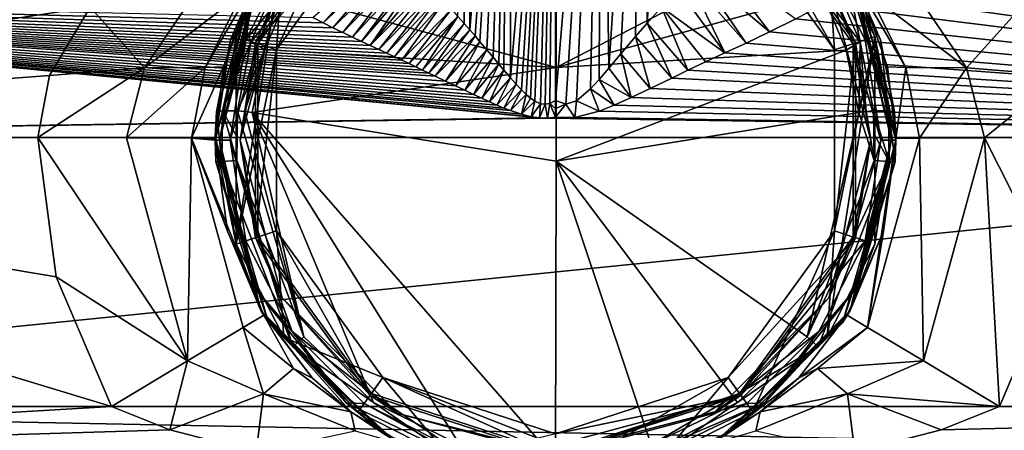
# Model space of a CAD drawing. Header units: metres. Extents: x -204 to 106, y -88 to 116.
# Tile 306 of 322: x -36 to 30, y -20 to 8. Entities that reach past the tile are written whole.
import ezdxf

# ---------------------------------------------------------------- set-up
doc = ezdxf.new("R2010")
doc.units = ezdxf.units.M
doc.layers.add('solid_20472013_1', color=7, linetype='CONTINUOUS')

msp = doc.modelspace()

# ---------------------------------------------------------------- linework, layer by layer
at = {"layer": 'solid_20472013_1'}
for points in [[(6.202158, 7.934275, -15.545577), (6.065846, 41.456963, -15.576681), (8.475933, 43.840733, -14.939378)], [(7.157215, 8.999472, -15.310646), (6.202158, 7.934275, -15.545577), (8.475933, 43.840733, -14.939378)], [(-6.065825, 41.456944, -15.576686), (-6.182885, 7.912192, -15.550004), (-6.595132, 8.377859, -15.452559)], [(-6.065825, 41.456944, -15.576686), (-5.79908, 7.472089, -15.635475), (-6.182885, 7.912192, -15.550004)], [(-6.065825, 41.456944, -15.576686), (-3.101147, 39.991959, -16.079523), (-5.79908, 7.472089, -15.635475)], [(3.615737, 4.890914, -16.01734), (3.101142, 39.991955, -16.079523), (6.065846, 41.456963, -15.576681)], [(4.41822, 5.846609, -15.89854), (3.615737, 4.890914, -16.01734), (6.065846, 41.456963, -15.576681)], [(5.404147, 7.012956, -15.717959), (4.41822, 5.846609, -15.89854), (6.065846, 41.456963, -15.576681)], [(6.202158, 7.934275, -15.545577), (5.404147, 7.012956, -15.717959), (6.065846, 41.456963, -15.576681)], [(-3.101147, 39.991959, -16.079523), (-5.441418, 7.056608, -15.710417), (-5.79908, 7.472089, -15.635475)], [(-3.101147, 39.991959, -16.079523), (-5.10761, 6.664725, -15.776144), (-5.441418, 7.056608, -15.710417)], [(-3.101147, 39.991959, -16.079523), (-4.645637, 6.117472, -15.86019), (-5.10761, 6.664725, -15.776144)], [(-3.101147, 39.991959, -16.079523), (-4.224732, 5.615794, -15.929562), (-4.645637, 6.117472, -15.86019)], [(-3.101147, 39.991959, -16.079523), (-3.839288, 5.156265, -15.98688), (-4.224732, 5.615794, -15.929562)], [(-3.101147, 39.991959, -16.079523), (-3.484647, 4.736096, -16.034235), (-3.839288, 5.156265, -15.98688)], [(-3.101147, 39.991959, -16.079523), (-3.053102, 4.233531, -16.084723), (-3.484647, 4.736096, -16.034235)], [(-3.101147, 39.991959, -16.079523), (0, 39.522499, -16.200001), (-3.053102, 4.233531, -16.084723)], [(3.101142, 39.991955, -16.079523), (0.000005, 2.688316, -16.200001), (0, 39.522499, -16.200001)], [(0.703722, 2.43475, -16.21302), (0.000005, 2.688316, -16.200001), (3.101142, 39.991955, -16.079523)], [(1.416324, 2.659787, -16.201323), (0.703722, 2.43475, -16.21302), (3.101142, 39.991955, -16.079523)], [(2.365214, 3.476548, -16.148489), (1.416324, 2.659787, -16.201323), (3.101142, 39.991955, -16.079523)], [(2.943368, 4.108154, -16.096287), (2.365214, 3.476548, -16.148489), (3.101142, 39.991955, -16.079523)], [(3.615737, 4.890914, -16.01734), (2.943368, 4.108154, -16.096287), (3.101142, 39.991955, -16.079523)], [(0, 39.522499, -16.200001), (-2.662455, 3.794157, -16.123497), (-3.053102, 4.233531, -16.084723)], [(0, 39.522499, -16.200001), (-2.306507, 3.416156, -16.152956), (-2.662455, 3.794157, -16.123497)], [(0, 39.522499, -16.200001), (-1.980064, 3.098922, -16.174948), (-2.306507, 3.416156, -16.152956)], [(0, 39.522499, -16.200001), (-1.678885, 2.843031, -16.190889), (-1.980064, 3.098922, -16.174948)], [(0, 39.522499, -16.200001), (-1.399883, 2.649771, -16.20187), (-1.678885, 2.843031, -16.190889)], [(0, 39.522499, -16.200001), (-1.023712, 2.479171, -16.210812), (-1.399883, 2.649771, -16.20187)], [(0, 39.522499, -16.200001), (-0.697567, 2.434793, -16.213017), (-1.023712, 2.479171, -16.210812)], [(0, 39.522499, -16.200001), (-0.374084, 2.495523, -16.210014), (-0.697567, 2.434793, -16.213017)], [(0, 39.522499, -16.200001), (0.000005, 2.688316, -16.200001), (-0.374084, 2.495523, -16.210014)], [(-13.336716, 18.369045, 55.549999), (-11.663264, 16.053186, 55.549999), (-18.871655, 6.131672, 55.549999)], [(-18.361755, 13.346747, 55.549999), (-13.336716, 18.369045, 55.549999), (-18.871655, 6.131672, 55.549999)], [(-12.434124, 17.114286, 53), (-17.800947, 12.927725, 53), (-20.925047, 6.792799, 53)], [(-20.118954, 6.537101, 53), (-12.434124, 17.114286, 53), (-20.925047, 6.792799, 53)], [(-11.663264, 16.053186, 55.549999), (-12.535717, 17.253935, 53.300888), (-20.283216, 6.590416, 53.300888)], [(-18.470425, 10.663904, 53.100445), (-20.283216, 6.590416, 53.300888), (-12.535717, 17.253935, 53.300888)], [(-18.470425, 10.663904, 53.100445), (-12.434124, 17.114286, 53), (-20.118954, 6.537101, 53)], [(11.663264, 16.053186, 55.549999), (18.871655, 6.131672, 55.549999), (12.535717, 17.253935, 53.300888)], [(12.434124, 17.114286, 53), (20.118954, 6.537101, 53), (17.800947, 12.927725, 53)], [(18.470425, 10.663904, 53.100445), (20.118954, 6.537101, 53), (12.434124, 17.114286, 53)], [(18.871655, 6.131672, 55.549999), (20.283216, 6.590416, 53.300888), (12.535717, 17.253935, 53.300888)], [(18.470425, 10.663904, 53.100445), (12.535717, 17.253935, 53.300888), (20.283216, 6.590416, 53.300888)], [(-18.871655, 6.131672, 55.549999), (-11.663264, 16.053186, 55.549999), (-20.283216, 6.590416, 53.300888)], [(18.361755, 13.346748, 55.549999), (18.871655, 6.131672, 55.549999), (11.663264, 16.053186, 55.549999)], [(-21.588207, -7.017047, 55.549999), (-18.361755, 13.346747, 55.549999), (-18.871655, 6.131672, 55.549999)], [(-21.588207, 7.017047, 55.549999), (-19.918585, 11.5, 55.849998), (-18.361755, 13.346747, 55.549999)], [(-21.588207, -7.017047, 55.549999), (-21.588207, 7.017047, 55.549999), (-18.361755, 13.346747, 55.549999)], [(-21.122375, 8.092884, 74.055779), (-18.946562, 10.49639, 74.669106), (-17.950628, 13.735275, 73.953285)], [(-20.018877, 11.324512, 72.880455), (-21.122375, 8.092884, 74.055779), (-17.950628, 13.735275, 73.953285)], [(18.361755, 13.346748, 55.549999), (21.588207, 7.017047, 55.549999), (18.871655, 6.131672, 55.549999)], [(18.361755, 13.346748, 55.549999), (19.918585, 11.5, 55.849998), (21.588207, 7.017047, 55.549999)], [(-20.458397, 9.852244, 52.707108), (-20.925047, 6.792799, 53), (-17.800947, 12.927725, 53)], [(15.853835, 13.110992, 74.950272), (0.037188, 11.289602, 77.546638), (0.045389, 4.934704, 77.543938)], [(18.044998, 9.938388, 74.982758), (15.853835, 13.110992, 74.950272), (0.045389, 4.934704, 77.543938)], [(20.118954, 6.537101, 53), (20.925047, 6.792799, 53), (17.800947, 12.927725, 53)], [(20.458397, 9.852244, 52.707108), (17.800947, 12.927725, 53), (20.925047, 6.792799, 53)], [(-11.57445, 12.517008, -13.813923), (-15.713014, 7.954164, -14.397069), (-16.397211, 8.305617, -14.208154)], [(-11.57445, 12.517008, -13.813923), (-11.059816, 12.291651, -14.023581), (-15.713014, 7.954164, -14.397069)], [(-11.059816, 12.291651, -14.023581), (-15.042493, 7.61813, -14.567784), (-15.713014, 7.954164, -14.397069)], [(-11.059816, 12.291651, -14.023581), (-10.538031, 12.065125, -14.226914), (-15.042493, 7.61813, -14.567784)], [(-10.538031, 12.065125, -14.226914), (-14.372357, 7.291157, -14.724914), (-15.042493, 7.61813, -14.567784)], [(-10.538031, 12.065125, -14.226914), (-10.008524, 11.836527, -14.424471), (-14.372357, 7.291157, -14.724914)], [(10.762862, 12.162637, -14.14039), (14.475967, 7.340063, -14.701963), (9.458018, 11.586878, -14.621282)], [(10.762862, 12.162637, -14.14039), (16.24456, 8.227132, -14.251281), (14.475967, 7.340063, -14.701963)], [(-19.918585, 11.5, 52), (-23, 0, 29.200001), (-23, 0, 52)], [(-19.918585, 11.5, 52), (-22.999907, 0.065715, 29.200001), (-23, 0, 29.200001)], [(-20.458397, 9.852244, 52.707108), (-19.918585, 11.5, 52), (-23, 0, 52)], [(-19.918585, 11.5, 55.849998), (-23, 0, 55.849998), (-20.018877, 11.324512, 72.880455)], [(-22.699991, 0, 55.549999), (-23, 0, 55.849998), (-19.918585, 11.5, 55.849998)], [(-23, 0, 55.849998), (-21.974491, 6.791296, 72.922562), (-20.018877, 11.324512, 72.880455)], [(-19.918585, 11.5, 52), (-22.999624, 0.131429, 29.200001), (-22.999907, 0.065715, 29.200001)], [(-19.918585, 11.5, 52), (-22.455351, 4.975664, 28.238836), (-22.999624, 0.131429, 29.200001)], [(-22.699991, 0, 55.549999), (-19.918585, 11.5, 55.849998), (-21.588207, 7.017047, 55.549999)], [(-19.918585, 11.5, 52), (-20.606302, 10.216667, 24.761436), (-22.455351, 4.975664, 28.238836)], [(-20.018877, 11.324512, 72.880455), (-21.974491, 6.791296, 72.922562), (-21.122375, 8.092884, 74.055779)], [(-10.008524, 11.836527, -14.424471), (-13.723051, 6.978838, -14.86698), (-14.372357, 7.291157, -14.724914)], [(-10.008524, 11.836527, -14.424471), (-9.469556, 11.601633, -14.617244), (-13.723051, 6.978838, -14.86698)], [(-9.469556, 11.601633, -14.617244), (-13.107703, 6.687016, -14.992834), (-13.723051, 6.978838, -14.86698)], [(-9.200518, 11.258023, -14.709368), (-13.107703, 6.687016, -14.992834), (-9.469556, 11.601633, -14.617244)], [(9.458018, 11.586878, -14.621282), (12.881508, 6.581268, -15.036831), (8.982296, 10.991112, -14.781197)], [(9.458018, 11.586878, -14.621282), (14.475967, 7.340063, -14.701963), (12.881508, 6.581268, -15.036831)], [(19.748579, 11.029465, 74.006943), (21.974552, 6.791101, 72.922585), (20.018938, 11.324405, 72.880447)], [(19.918585, 11.5, 52), (23, 0, 52), (20.6066, 10.216066, 24.761862)], [(22.707108, 0, 52.707108), (23, 0, 52), (19.918585, 11.5, 52)], [(20.458397, 9.852244, 52.707108), (22.707108, 0, 52.707108), (19.918585, 11.5, 52)], [(19.918585, 11.5, 55.849998), (20.018938, 11.324405, 72.880447), (21.974552, 6.791101, 72.922585)], [(19.918585, 11.5, 55.849998), (21.974552, 6.791101, 72.922585), (22.918991, 1.928681, 72.928741)], [(19.918585, 11.5, 55.849998), (22.918991, 1.928681, 72.928741), (22.998814, 0.233636, 72.928764)], [(23, 0, 55.849998), (19.918585, 11.5, 55.849998), (22.998814, 0.233636, 72.928764)], [(21.588207, 7.017047, 55.549999), (19.918585, 11.5, 55.849998), (23, 0, 55.849998)], [(-21.327808, 0, 53.100445), (-18.470425, 10.663904, 53.100445), (-20.118954, 6.537101, 53)], [(-21.327808, 0, 53.100445), (-20.283216, 6.590416, 53.300888), (-18.470425, 10.663904, 53.100445)], [(-18.084515, 9.831668, 74.98848), (0.045389, 4.934704, 77.543938), (0.037188, 11.289602, 77.546638)], [(-9.200518, 11.258023, -14.709368), (-12.51798, 6.413004, -15.105098), (-13.107703, 6.687016, -14.992834)], [(-8.855705, 10.841133, -14.821788), (-12.51798, 6.413004, -15.105098), (-9.200518, 11.258023, -14.709368)], [(-8.508705, 10.449087, -14.929454), (-12.51798, 6.413004, -15.105098), (-8.855705, 10.841133, -14.821788)], [(8.982296, 10.991112, -14.781197), (11.44083, 5.911826, -15.296033), (8.295794, 10.217892, -14.993218)], [(8.982296, 10.991112, -14.781197), (12.881508, 6.581268, -15.036831), (11.44083, 5.911826, -15.296033)], [(18.470425, 10.663904, 53.100445), (21.327808, 0, 53.100445), (20.118954, 6.537101, 53)], [(18.470425, 10.663904, 53.100445), (20.283216, 6.590416, 53.300888), (21.327808, 0, 53.100445)], [(19.748579, 11.029465, 74.006943), (18.911716, 10.558475, 74.667221), (20.591791, 6.668237, 74.738075)], [(19.748579, 11.029465, 74.006943), (20.591791, 6.668237, 74.738075), (21.489258, 1.996426, 74.766312)], [(19.748579, 11.029465, 74.006943), (21.489258, 1.996426, 74.766312), (22.517937, 1.99382, 74.089882)], [(19.748579, 11.029465, 74.006943), (22.517937, 1.99382, 74.089882), (21.974552, 6.791101, 72.922585)], [(-31.468988, 9.009042, 14.696519), (-90, 10.045403, 14.001035), (-90, 0.2, 17.200001)], [(-1.071051, 1.515826, -16.248236), (-90, 0.2, -16.299999), (-90, 10.045403, -13.101035)], [(-1.643444, 1.596076, -16.241718), (-1.071051, 1.515826, -16.248236), (-90, 10.045403, -13.101035)], [(-2.297134, 1.759906, -16.227205), (-1.643444, 1.596076, -16.241718), (-90, 10.045403, -13.101035)], [(-3.03547, 2.010653, -16.201847), (-2.297134, 1.759906, -16.227205), (-90, 10.045403, -13.101035)], [(-3.482472, 2.185076, -16.181957), (-3.03547, 2.010653, -16.201847), (-90, 10.045403, -13.101035)], [(-3.956168, 2.383121, -16.157122), (-3.482472, 2.185076, -16.181957), (-90, 10.045403, -13.101035)], [(-4.457624, 2.602785, -16.126764), (-3.956168, 2.383121, -16.157122), (-90, 10.045403, -13.101035)], [(-4.98787, 2.843391, -16.090103), (-4.457624, 2.602785, -16.126764), (-90, 10.045403, -13.101035)], [(-5.547891, 3.103917, -16.046356), (-4.98787, 2.843391, -16.090103), (-90, 10.045403, -13.101035)], [(-6.14037, 3.383985, -15.994596), (-5.547891, 3.103917, -16.046356), (-90, 10.045403, -13.101035)], [(-6.766881, 3.683522, -15.93376), (-6.14037, 3.383985, -15.994596), (-90, 10.045403, -13.101035)], [(-7.431205, 4.002925, -15.86258), (-6.766881, 3.683522, -15.93376), (-90, 10.045403, -13.101035)], [(-8.137395, 4.343013, -15.779539), (-7.431205, 4.002925, -15.86258), (-90, 10.045403, -13.101035)], [(-8.553662, 4.543382, -15.727068), (-8.137395, 4.343013, -15.779539), (-90, 10.045403, -13.101035)], [(-8.985446, 4.750733, -15.669967), (-8.553662, 4.543382, -15.727068), (-90, 10.045403, -13.101035)], [(-9.43388, 4.965288, -15.607849), (-8.985446, 4.750733, -15.669967), (-90, 10.045403, -13.101035)], [(-9.898105, 5.18665, -15.540491), (-9.43388, 4.965288, -15.607849), (-90, 10.045403, -13.101035)], [(-10.381184, 5.415698, -15.467255), (-9.898105, 5.18665, -15.540491), (-90, 10.045403, -13.101035)], [(-10.88414, 5.651952, -15.387889), (-10.381184, 5.415698, -15.467255), (-90, 10.045403, -13.101035)], [(-11.406341, 5.89545, -15.301964), (-10.88414, 5.651952, -15.387889), (-90, 10.045403, -13.101035)], [(-11.950871, 6.149592, -15.207741), (-11.406341, 5.89545, -15.301964), (-90, 10.045403, -13.101035)], [(-12.51798, 6.413004, -15.105098), (-11.950871, 6.149592, -15.207741), (-90, 10.045403, -13.101035)], [(-13.107703, 6.687016, -14.992834), (-12.51798, 6.413004, -15.105098), (-90, 10.045403, -13.101035)], [(-13.723051, 6.978838, -14.86698), (-13.107703, 6.687016, -14.992834), (-90, 10.045403, -13.101035)], [(-14.372357, 7.291157, -14.724914), (-13.723051, 6.978838, -14.86698), (-90, 10.045403, -13.101035)], [(-15.042493, 7.61813, -14.567784), (-14.372357, 7.291157, -14.724914), (-90, 10.045403, -13.101035)], [(-15.713014, 7.954164, -14.397069), (-15.042493, 7.61813, -14.567784), (-90, 10.045403, -13.101035)], [(-16.397211, 8.305617, -14.208154), (-15.713014, 7.954164, -14.397069), (-90, 10.045403, -13.101035)], [(-23.680101, 4.927794, 22.859049), (-22.455351, 4.975664, 28.238836), (-20.606302, 10.216667, 24.761436)], [(-21.17882, 9.934093, 21.447306), (-23.680101, 4.927794, 22.859049), (-20.606302, 10.216667, 24.761436)], [(-21.122375, 8.092884, 74.055779), (-20.602964, 6.63181, 74.738548), (-18.946562, 10.49639, 74.669106)], [(-18.946562, 10.49639, 74.669106), (-20.602964, 6.63181, 74.738548), (-18.084515, 9.831668, 74.98848)], [(-8.508705, 10.449087, -14.929454), (-11.950871, 6.149592, -15.207741), (-12.51798, 6.413004, -15.105098)], [(-8.166365, 10.075581, -15.031241), (-11.950871, 6.149592, -15.207741), (-8.508705, 10.449087, -14.929454)], [(-8.166365, 10.075581, -15.031241), (-11.406341, 5.89545, -15.301964), (-11.950871, 6.149592, -15.207741)], [(-7.836919, 9.723595, -15.125793), (-11.406341, 5.89545, -15.301964), (-8.166365, 10.075581, -15.031241)], [(8.295794, 10.217892, -14.993218), (11.44083, 5.911826, -15.296033), (7.157215, 8.999472, -15.310646)], [(17.999447, 9.156086, -13.70454), (19.53021, 10.010392, -13.126402), (90, 0.2, -16.299999)], [(20.591791, 6.668237, 74.738075), (18.911716, 10.558475, 74.667221), (18.044998, 9.938388, 74.982758)], [(19.53021, 10.010392, -13.126402), (90, 10.045403, -13.101035), (90, 0.2, -16.299999)], [(22.455389, 4.975487, 28.238907), (20.6066, 10.216066, 24.761862), (23, 0, 52)], [(23.68, 4.928023, 22.859053), (20.6066, 10.216066, 24.761862), (22.455389, 4.975487, 28.238907)], [(21.178806, 9.934177, 21.447285), (20.6066, 10.216066, 24.761862), (23.68, 4.928023, 22.859053)], [(-24.694834, 9.441415, 16.510094), (-31.468988, 9.009042, 14.696519), (-27.781937, 4.909186, 18.263071)], [(-27.781937, 4.909186, 18.263071), (-23.680101, 4.927794, 22.859049), (-21.17882, 9.934093, 21.447306)], [(-24.694834, 9.441415, 16.510094), (-27.781937, 4.909186, 18.263071), (-21.17882, 9.934093, 21.447306)], [(-22.707108, 0, 52.707108), (-20.458397, 9.852244, 52.707108), (-23, 0, 52)], [(-22.707108, 0, 52.707108), (-20.925047, 6.792799, 53), (-20.458397, 9.852244, 52.707108)], [(-20.602964, 6.63181, 74.738548), (-19.644436, 6.136216, 75.017883), (-18.084515, 9.831668, 74.98848)], [(-18.084515, 9.831668, 74.98848), (-19.644436, 6.136216, 75.017883), (0.045389, 4.934704, 77.543938)], [(-7.836919, 9.723595, -15.125793), (-10.88414, 5.651952, -15.387889), (-11.406341, 5.89545, -15.301964)], [(-7.524559, 9.395408, -15.212489), (-10.88414, 5.651952, -15.387889), (-7.836919, 9.723595, -15.125793)], [(-7.524559, 9.395408, -15.212489), (-10.381184, 5.415698, -15.467255), (-10.88414, 5.651952, -15.387889)], [(-7.040041, 8.871192, -15.341069), (-10.381184, 5.415698, -15.467255), (-7.524559, 9.395408, -15.212489)], [(19.640585, 6.105523, 75.019737), (18.044998, 9.938388, 74.982758), (0.045389, 4.934704, 77.543938)], [(20.591791, 6.668237, 74.738075), (18.044998, 9.938388, 74.982758), (19.640585, 6.105523, 75.019737)], [(20.458397, 9.852244, 52.707108), (20.925047, 6.792799, 53), (22, 0, 53)], [(20.458397, 9.852244, 52.707108), (22, 0, 53), (22.707108, 0, 52.707108)], [(21.178806, 9.934177, 21.447285), (27.781773, 4.909399, 18.263058), (24.694714, 9.44148, 16.510113)], [(21.178806, 9.934177, 21.447285), (23.68, 4.928023, 22.859053), (27.781773, 4.909399, 18.263058)], [(27.781773, 4.909399, 18.263058), (31.472109, 9.005324, 14.698816), (24.694714, 9.44148, 16.510113)], [(-34.2104, 4.390312, 16.667391), (-31.468988, 9.009042, 14.696519), (-90, 0.2, 17.200001)], [(-27.781937, 4.909186, 18.263071), (-31.468988, 9.009042, 14.696519), (-34.2104, 4.390312, 16.667391)], [(-7.040041, 8.871192, -15.341069), (-9.898105, 5.18665, -15.540491), (-10.381184, 5.415698, -15.467255)], [(-6.595132, 8.377859, -15.452559), (-9.898105, 5.18665, -15.540491), (-7.040041, 8.871192, -15.341069)], [(7.157215, 8.999472, -15.310646), (8.951164, 4.734285, -15.674601), (6.202158, 7.934275, -15.545577)], [(7.157215, 8.999472, -15.310646), (11.44083, 5.911826, -15.296033), (10.137832, 5.300512, -15.504538)], [(7.157215, 8.999472, -15.310646), (10.137832, 5.300512, -15.504538), (8.951164, 4.734285, -15.674601)], [(16.24456, 8.227132, -14.251281), (17.999447, 9.156086, -13.70454), (90, 0.2, -16.299999)], [(27.781773, 4.909399, 18.263058), (34.211239, 4.388133, 16.667953), (31.472109, 9.005324, 14.698816)], [(-21.122375, 8.092884, 74.055779), (-22.918991, 1.928681, 72.929077), (-22.517929, 1.993626, 74.09008)], [(-21.974491, 6.791296, 72.922562), (-22.918991, 1.928681, 72.929077), (-21.122375, 8.092884, 74.055779)], [(-21.122375, 8.092884, 74.055779), (-22.517929, 1.993626, 74.09008), (-20.602964, 6.63181, 74.738548)], [(-6.595132, 8.377859, -15.452559), (-9.43388, 4.965288, -15.607849), (-9.898105, 5.18665, -15.540491)], [(-6.595132, 8.377859, -15.452559), (-8.985446, 4.750733, -15.669967), (-9.43388, 4.965288, -15.607849)], [(-6.182885, 7.912192, -15.550004), (-8.985446, 4.750733, -15.669967), (-6.595132, 8.377859, -15.452559)], [(14.475967, 7.340063, -14.701963), (16.24456, 8.227132, -14.251281), (90, 0.2, -16.299999)], [(-6.182885, 7.912192, -15.550004), (-8.553662, 4.543382, -15.727068), (-8.985446, 4.750733, -15.669967)], [(-5.79908, 7.472089, -15.635475), (-8.553662, 4.543382, -15.727068), (-6.182885, 7.912192, -15.550004)], [(-5.79908, 7.472089, -15.635475), (-8.137395, 4.343013, -15.779539), (-8.553662, 4.543382, -15.727068)], [(-5.441418, 7.056608, -15.710417), (-8.137395, 4.343013, -15.779539), (-5.79908, 7.472089, -15.635475)], [(6.202158, 7.934275, -15.545577), (7.86499, 4.211859, -15.812456), (5.404147, 7.012956, -15.717959)], [(6.202158, 7.934275, -15.545577), (8.951164, 4.734285, -15.674601), (7.86499, 4.211859, -15.812456)], [(12.881508, 6.581268, -15.036831), (14.475967, 7.340063, -14.701963), (90, 0.2, -16.299999)], [(-23, 0, 55.849998), (-22.918991, 1.928681, 72.929077), (-21.974491, 6.791296, 72.922562)], [(-22.707108, 0, 52.707108), (-22, 0, 53), (-20.925047, 6.792799, 53)], [(-21.588207, -7.017047, 55.549999), (-22.699991, 0, 55.549999), (-21.588207, 7.017047, 55.549999)], [(-20.118954, 6.537101, 53), (-20.925047, 6.792799, 53), (-22, 0, 53)], [(-5.441418, 7.056608, -15.710417), (-7.431205, 4.002925, -15.86258), (-8.137395, 4.343013, -15.779539)], [(-5.10761, 6.664725, -15.776144), (-7.431205, 4.002925, -15.86258), (-5.441418, 7.056608, -15.710417)], [(-5.10761, 6.664725, -15.776144), (-6.766881, 3.683522, -15.93376), (-7.431205, 4.002925, -15.86258)], [(-4.645637, 6.117472, -15.86019), (-6.766881, 3.683522, -15.93376), (-5.10761, 6.664725, -15.776144)], [(5.404147, 7.012956, -15.717959), (6.40003, 3.507874, -15.970124), (4.41822, 5.846609, -15.89854)], [(5.404147, 7.012956, -15.717959), (7.86499, 4.211859, -15.812456), (6.40003, 3.507874, -15.970124)], [(21.588207, 7.017047, 55.549999), (18.361755, -13.346747, 55.549999), (18.871655, -6.131672, 55.549999)], [(21.588207, 7.017047, 55.549999), (21.588207, -7.017047, 55.549999), (18.361755, -13.346747, 55.549999)], [(21.588207, 7.017047, 55.549999), (18.871655, -6.131672, 55.549999), (18.871655, 6.131672, 55.549999)], [(20.591791, 6.668237, 74.738075), (19.640585, 6.105523, 75.019737), (20.496082, 1.872187, 75.021942)], [(20.118954, 6.537101, 53), (22, 0, 53), (20.925047, 6.792799, 53)], [(21.005831, 1.942023, 74.892212), (20.591791, 6.668237, 74.738075), (20.496082, 1.872187, 75.021942)], [(21.005831, 1.942023, 74.892212), (21.489258, 1.996426, 74.766312), (20.591791, 6.668237, 74.738075)], [(21.588207, 7.017047, 55.549999), (23, 0, 55.849998), (22.699991, 0, 55.549999)], [(21.588207, 7.017047, 55.549999), (22.699991, 0, 55.549999), (21.588207, -7.017047, 55.549999)], [(22.517937, 1.99382, 74.089882), (22.918991, 1.928681, 72.928741), (21.974552, 6.791101, 72.922585)], [(-22.517929, 1.993626, 74.09008), (-21.489258, 1.996426, 74.766312), (-20.602964, 6.63181, 74.738548)], [(-20.118954, -6.537101, 53), (-20.118954, 6.537101, 53), (-22, 0, 53)], [(-21.588207, -7.017047, 55.549999), (-18.871655, 6.131672, 55.549999), (-18.871655, -6.131672, 55.549999)], [(-20.602964, 6.63181, 74.738548), (-21.489258, 1.996426, 74.766312), (-19.644436, 6.136216, 75.017883)], [(-21.489258, 1.996426, 74.766312), (-21.005833, 1.942023, 74.892212), (-19.644436, 6.136216, 75.017883)], [(-21.327808, 0, 53.100445), (-20.283216, -6.590416, 53.300888), (-20.283216, 6.590416, 53.300888)], [(-21.327808, 0, 53.100445), (-20.118954, 6.537101, 53), (-20.118954, -6.537101, 53)], [(-21.005833, 1.942023, 74.892212), (-20.496082, 1.872187, 75.021942), (-19.644436, 6.136216, 75.017883)], [(-19.644436, 6.136216, 75.017883), (-20.496082, 1.872187, 75.021942), (0.045389, 4.934704, 77.543938)], [(-18.871655, 6.131672, 55.549999), (-20.283216, 6.590416, 53.300888), (-20.283216, -6.590416, 53.300888)], [(-18.871655, -6.131672, 55.549999), (-18.871655, 6.131672, 55.549999), (-20.283216, -6.590416, 53.300888)], [(-4.645637, 6.117472, -15.86019), (-6.14037, 3.383985, -15.994596), (-6.766881, 3.683522, -15.93376)], [(-4.224732, 5.615794, -15.929562), (-6.14037, 3.383985, -15.994596), (-4.645637, 6.117472, -15.86019)], [(19.640585, 6.105523, 75.019737), (0.042061, -1.418007, 77.534843), (20.496082, 1.872187, 75.021942)], [(19.640585, 6.105523, 75.019737), (0.045389, 4.934704, 77.543938), (0.042061, -1.418007, 77.534843)], [(11.44083, 5.911826, -15.296033), (12.881508, 6.581268, -15.036831), (90, 0.2, -16.299999)], [(18.871655, -6.131672, 55.549999), (20.283216, -6.590416, 53.300888), (20.283216, 6.590416, 53.300888)], [(18.871655, 6.131672, 55.549999), (18.871655, -6.131672, 55.549999), (20.283216, 6.590416, 53.300888)], [(20.118954, 6.537101, 53), (20.118954, -6.537101, 53), (22, 0, 53)], [(21.327808, 0, 53.100445), (20.118954, -6.537101, 53), (20.118954, 6.537101, 53)], [(21.327808, 0, 53.100445), (20.283216, 6.590416, 53.300888), (20.283216, -6.590416, 53.300888)], [(-4.224732, 5.615794, -15.929562), (-5.547891, 3.103917, -16.046356), (-6.14037, 3.383985, -15.994596)], [(-3.839288, 5.156265, -15.98688), (-5.547891, 3.103917, -16.046356), (-4.224732, 5.615794, -15.929562)], [(4.41822, 5.846609, -15.89854), (5.106415, 2.898029, -16.081278), (3.615737, 4.890914, -16.01734)], [(4.41822, 5.846609, -15.89854), (6.40003, 3.507874, -15.970124), (5.106415, 2.898029, -16.081278)], [(10.137832, 5.300512, -15.504538), (11.44083, 5.911826, -15.296033), (90, 0.2, -16.299999)], [(-27.781937, 4.909186, 18.263071), (-34.2104, 4.390312, 16.667391), (-34.999428, 0.2, 17.200001)], [(-27.781937, 4.909186, 18.263071), (-34.999428, 0.2, 17.200001), (-29.005053, 0.165746, 18.804506)], [(-23.680101, 4.927794, 22.859049), (-29.005053, 0.165746, 18.804506), (-24.607317, 0.140616, 23.199959)], [(-27.781937, 4.909186, 18.263071), (-29.005053, 0.165746, 18.804506), (-23.680101, 4.927794, 22.859049)], [(-24.607317, 0.140616, 23.199959), (-22.999624, 0.131429, 29.200001), (-22.455351, 4.975664, 28.238836)], [(-23.680101, 4.927794, 22.859049), (-24.607317, 0.140616, 23.199959), (-22.455351, 4.975664, 28.238836)], [(-20.496082, 1.872187, 75.021942), (0.042061, -1.418007, 77.534843), (0.045389, 4.934704, 77.543938)], [(-3.839288, 5.156265, -15.98688), (-4.98787, 2.843391, -16.090103), (-5.547891, 3.103917, -16.046356)], [(-3.484647, 4.736096, -16.034235), (-4.98787, 2.843391, -16.090103), (-3.839288, 5.156265, -15.98688)], [(-3.484647, 4.736096, -16.034235), (-4.457624, 2.602785, -16.126764), (-4.98787, 2.843391, -16.090103)], [(-3.053102, 4.233531, -16.084723), (-4.457624, 2.602785, -16.126764), (-3.484647, 4.736096, -16.034235)], [(3.615737, 4.890914, -16.01734), (5.106415, 2.898029, -16.081278), (2.943368, 4.108154, -16.096287)], [(7.86499, 4.211859, -15.812456), (8.951164, 4.734285, -15.674601), (90, 0.2, -16.299999)], [(8.951164, 4.734285, -15.674601), (10.137832, 5.300512, -15.504538), (90, 0.2, -16.299999)], [(22.999624, 0.131429, 29.200001), (22.455389, 4.975487, 28.238907), (23, 0, 52)], [(23.68, 4.928023, 22.859053), (22.455389, 4.975487, 28.238907), (22.999624, 0.131429, 29.200001)], [(23.68, 4.928023, 22.859053), (22.999624, 0.131429, 29.200001), (24.6073, 0.140615, 23.199987)], [(23.68, 4.928023, 22.859053), (24.6073, 0.140615, 23.199987), (27.781773, 4.909399, 18.263058)], [(27.781773, 4.909399, 18.263058), (24.6073, 0.140615, 23.199987), (29.004993, 0.165746, 18.804541)], [(27.781773, 4.909399, 18.263058), (29.004993, 0.165746, 18.804541), (34.211239, 4.388133, 16.667953)], [(-34.2104, 4.390312, 16.667391), (-90, 0.2, 17.200001), (-34.999428, 0.2, 17.200001)], [(-3.053102, 4.233531, -16.084723), (-3.956168, 2.383121, -16.157122), (-4.457624, 2.602785, -16.126764)], [(-2.662455, 3.794157, -16.123497), (-3.956168, 2.383121, -16.157122), (-3.053102, 4.233531, -16.084723)], [(2.943368, 4.108154, -16.096287), (3.961343, 2.385338, -16.15683), (2.365214, 3.476548, -16.148489)], [(2.943368, 4.108154, -16.096287), (5.106415, 2.898029, -16.081278), (3.961343, 2.385338, -16.15683)], [(6.40003, 3.507874, -15.970124), (7.86499, 4.211859, -15.812456), (90, 0.2, -16.299999)], [(29.004993, 0.165746, 18.804541), (34.999428, 0.2, 17.200001), (34.211239, 4.388133, 16.667953)], [(-2.662455, 3.794157, -16.123497), (-3.482472, 2.185076, -16.181957), (-3.956168, 2.383121, -16.157122)], [(-2.306507, 3.416156, -16.152956), (-3.482472, 2.185076, -16.181957), (-2.662455, 3.794157, -16.123497)], [(-2.306507, 3.416156, -16.152956), (-3.03547, 2.010653, -16.201847), (-3.482472, 2.185076, -16.181957)], [(-1.980064, 3.098922, -16.174948), (-3.03547, 2.010653, -16.201847), (-2.306507, 3.416156, -16.152956)], [(2.365214, 3.476548, -16.148489), (2.951558, 1.979464, -16.20521), (1.416324, 2.659787, -16.201323)], [(2.365214, 3.476548, -16.148489), (3.961343, 2.385338, -16.15683), (2.951558, 1.979464, -16.20521)], [(5.106415, 2.898029, -16.081278), (6.40003, 3.507874, -15.970124), (90, 0.2, -16.299999)], [(-1.980064, 3.098922, -16.174948), (-2.297134, 1.759906, -16.227205), (-3.03547, 2.010653, -16.201847)], [(-1.678885, 2.843031, -16.190889), (-2.297134, 1.759906, -16.227205), (-1.980064, 3.098922, -16.174948)], [(-1.399883, 2.649771, -16.20187), (-2.297134, 1.759906, -16.227205), (-1.678885, 2.843031, -16.190889)], [(-0.000084, 2.154697, -16.209644), (-0.374084, 2.495523, -16.210014), (0.000005, 2.688316, -16.200001)], [(-0.000084, 2.154697, -16.209644), (0.000005, 2.688316, -16.200001), (0.703722, 2.43475, -16.21302)], [(3.961343, 2.385338, -16.15683), (5.106415, 2.898029, -16.081278), (90, 0.2, -16.299999)], [(-1.399883, 2.649771, -16.20187), (-1.643444, 1.596076, -16.241718), (-2.297134, 1.759906, -16.227205)], [(-1.023712, 2.479171, -16.210812), (-1.643444, 1.596076, -16.241718), (-1.399883, 2.649771, -16.20187)], [(-1.023712, 2.479171, -16.210812), (-1.071051, 1.515826, -16.248236), (-1.643444, 1.596076, -16.241718)], [(-0.697567, 2.434793, -16.213017), (-1.071051, 1.515826, -16.248236), (-1.023712, 2.479171, -16.210812)], [(-0.697567, 2.434793, -16.213017), (-0.545237, 1.505442, -16.249052), (-1.071051, 1.515826, -16.248236)], [(-0.374084, 2.495523, -16.210014), (-0.545237, 1.505442, -16.249052), (-0.697567, 2.434793, -16.213017)], [(-0.374084, 2.495523, -16.210014), (0, 1.561258, -16.244595), (-0.545237, 1.505442, -16.249052)], [(-0.000084, 2.154697, -16.209644), (0, 1.561258, -16.244595), (-0.374084, 2.495523, -16.210014)], [(-0.000084, 2.154697, -16.209644), (0.703722, 2.43475, -16.21302), (0, 1.561258, -16.244595)], [(0.703722, 2.43475, -16.21302), (1.315289, 1.541511, -16.246193), (0, 1.561258, -16.244595)], [(1.416324, 2.659787, -16.201323), (1.315289, 1.541511, -16.246193), (0.703722, 2.43475, -16.21302)], [(1.416324, 2.659787, -16.201323), (2.951558, 1.979464, -16.20521), (1.315289, 1.541511, -16.246193)], [(2.951558, 1.979464, -16.20521), (3.961343, 2.385338, -16.15683), (90, 0.2, -16.299999)], [(-1.071051, 1.515826, -16.248236), (-0.545237, 1.505442, -16.249052), (-90, 0.2, -16.299999)], [(-0.545237, 1.505442, -16.249052), (90, 0.2, -16.299999), (-90, 0.2, -16.299999)], [(-23, 0, 55.849998), (-22.998814, 0.233634, 72.928635), (-22.918991, 1.928681, 72.929077)], [(-22.558121, -1.438471, 74.089058), (-22.918991, 1.928681, 72.929077), (-22.998814, 0.233634, 72.928635)], [(-22.558121, -1.438471, 74.089058), (-22.517929, 1.993626, 74.09008), (-22.918991, 1.928681, 72.929077)], [(-22.558121, -1.438471, 74.089058), (-21.538017, -1.373622, 74.766113), (-22.517929, 1.993626, 74.09008)], [(-21.579565, 0.316652, 74.766281), (-21.489258, 1.996426, 74.766312), (-22.517929, 1.993626, 74.09008)], [(-21.538017, -1.373622, 74.766113), (-21.579565, 0.316652, 74.766281), (-22.517929, 1.993626, 74.09008)], [(-21.538017, -1.373622, 74.766113), (-21.489258, 1.996426, 74.766312), (-21.579565, 0.316652, 74.766281)], [(-17.00811, -13.284822, 74.76638), (-21.489258, 1.996426, 74.766312), (-21.538017, -1.373622, 74.766113)], [(-17.00811, -13.284822, 74.76638), (-21.005833, 1.942023, 74.892212), (-21.489258, 1.996426, 74.766312)], [(-17.00811, -13.284822, 74.76638), (-20.496082, 1.872187, 75.021942), (-21.005833, 1.942023, 74.892212)], [(0.000042, -21.581669, 74.766342), (0.042061, -1.418007, 77.534843), (-20.496082, 1.872187, 75.021942)], [(-12.313, -17.724424, 74.766365), (-20.496082, 1.872187, 75.021942), (-17.00811, -13.284822, 74.76638)], [(-6.457849, -20.592798, 74.76635), (-20.496082, 1.872187, 75.021942), (-12.313, -17.724424, 74.766365)], [(0.000042, -21.581669, 74.766342), (-20.496082, 1.872187, 75.021942), (-6.457849, -20.592798, 74.76635)], [(-0.545237, 1.505442, -16.249052), (0, 1.561258, -16.244595), (1.315289, 1.541511, -16.246193)], [(-0.545237, 1.505442, -16.249052), (1.315289, 1.541511, -16.246193), (90, 0.2, -16.299999)], [(17.008175, -13.284733, 74.76638), (20.496082, 1.872187, 75.021942), (0.042061, -1.418007, 77.534843)], [(1.315289, 1.541511, -16.246193), (2.951558, 1.979464, -16.20521), (90, 0.2, -16.299999)], [(17.008175, -13.284733, 74.76638), (21.538013, -1.373622, 74.766106), (20.496082, 1.872187, 75.021942)], [(21.538013, -1.373622, 74.766106), (21.005831, 1.942023, 74.892212), (20.496082, 1.872187, 75.021942)], [(21.538013, -1.373622, 74.766106), (21.489258, 1.996426, 74.766312), (21.005831, 1.942023, 74.892212)], [(22.558125, -1.438321, 74.08905), (22.517937, 1.99382, 74.089882), (21.489258, 1.996426, 74.766312)], [(21.579563, 0.316652, 74.766281), (22.558125, -1.438321, 74.08905), (21.489258, 1.996426, 74.766312)], [(21.579563, 0.316652, 74.766281), (21.489258, 1.996426, 74.766312), (21.538013, -1.373622, 74.766106)], [(22.998814, 0.233636, 72.928764), (22.918991, 1.928681, 72.928741), (22.517937, 1.99382, 74.089882)], [(22.953409, -1.463219, 72.928406), (22.998814, 0.233636, 72.928764), (22.517937, 1.99382, 74.089882)], [(22.558125, -1.438321, 74.08905), (22.953409, -1.463219, 72.928406), (22.517937, 1.99382, 74.089882)], [(-33.757717, -9.242115, 17.200001), (-34.999428, 0.2, 17.200001), (-90, 0.2, 17.200001)], [(-30.016663, -18, 17.200001), (-90, 0.2, 17.200001), (-90, -18, 17.200001)], [(-33.757717, -9.242115, 17.200001), (-90, 0.2, 17.200001), (-30.016663, -18, 17.200001)], [(-90, -18, -16.299999), (-90, 0.2, -16.299999), (90, 0.2, -16.299999)], [(90, -18, -16.299999), (-90, -18, -16.299999), (90, 0.2, -16.299999)], [(-24.87562, -14.917087, 18.804552), (-34.999428, 0.2, 17.200001), (-33.757717, -9.242115, 17.200001)], [(-24.87562, -14.917087, 18.804552), (-29.005053, 0.165746, 18.804506), (-34.999428, 0.2, 17.200001)], [(-24.87562, -14.917087, 18.804552), (-24.607317, 0.140616, 23.199959), (-29.005053, 0.165746, 18.804506)], [(-24.87562, -14.917087, 18.804552), (-21.104025, -12.655387, 23.199999), (-24.607317, 0.140616, 23.199959)], [(-24.607317, 0.140616, 23.199959), (-19.725235, -11.828571, 29.200001), (-22.166195, -6.136758, 29.200001)], [(-21.104025, -12.655387, 23.199999), (-19.725235, -11.828571, 29.200001), (-24.607317, 0.140616, 23.199959)], [(-24.607317, 0.140616, 23.199959), (-22.166195, -6.136758, 29.200001), (-23, 0, 29.200001)], [(-24.607317, 0.140616, 23.199959), (-23, 0, 29.200001), (-22.999907, 0.065715, 29.200001)], [(-24.607317, 0.140616, 23.199959), (-22.999907, 0.065715, 29.200001), (-22.999624, 0.131429, 29.200001)], [(-23, 0, 55.849998), (-22.953409, -1.463219, 72.928574), (-22.998814, 0.233634, 72.928635)], [(-23, 0, 52), (-23, 0, 29.200001), (-22.166195, -6.136758, 29.200001)], [(-19.918585, -11.5, 52), (-23, 0, 52), (-22.166195, -6.136758, 29.200001)], [(-22.707108, 0, 52.707108), (-23, 0, 52), (-19.918585, -11.5, 52)], [(-23, 0, 55.849998), (-19.918585, -11.5, 55.849998), (-22.953409, -1.463219, 72.928574)], [(-21.588207, -7.017047, 55.549999), (-19.918585, -11.5, 55.849998), (-23, 0, 55.849998)], [(-21.588207, -7.017047, 55.549999), (-23, 0, 55.849998), (-22.699991, 0, 55.549999)], [(-22.558121, -1.438471, 74.089058), (-22.998814, 0.233634, 72.928635), (-22.953409, -1.463219, 72.928574)], [(-20.458397, -9.852244, 52.707108), (-22, 0, 53), (-22.707108, 0, 52.707108)], [(-20.118954, -6.537101, 53), (-22, 0, 53), (-20.925047, -6.792799, 53)], [(-20.458397, -9.852244, 52.707108), (-20.925047, -6.792799, 53), (-22, 0, 53)], [(-18.470425, -10.663904, 53.100445), (-21.327808, 0, 53.100445), (-20.118954, -6.537101, 53)], [(-18.470425, -10.663904, 53.100445), (-20.283216, -6.590416, 53.300888), (-21.327808, 0, 53.100445)], [(22.699991, 0, 55.549999), (23, 0, 55.849998), (19.918585, -11.5, 55.849998)], [(22.699991, 0, 55.549999), (19.918585, -11.5, 55.849998), (21.588207, -7.017047, 55.549999)], [(20.118954, -6.537101, 53), (20.925047, -6.792799, 53), (22, 0, 53)], [(20.458397, -9.852244, 52.707108), (23, 0, 52), (22.707108, 0, 52.707108)], [(20.458397, -9.852244, 52.707108), (22.707108, 0, 52.707108), (20.925047, -6.792799, 53)], [(22.707108, 0, 52.707108), (22, 0, 53), (20.925047, -6.792799, 53)], [(21.104017, -12.655394, 23.200003), (24.6073, 0.140615, 23.199987), (22.999624, 0.131429, 29.200001)], [(21.104017, -12.655394, 23.200003), (24.87561, -14.917093, 18.804556), (24.6073, 0.140615, 23.199987)], [(21.104017, -12.655394, 23.200003), (22.999624, 0.131429, 29.200001), (22.999907, 0.065715, 29.200001)], [(21.104017, -12.655394, 23.200003), (22.999907, 0.065715, 29.200001), (23, 0, 29.200001)], [(21.579563, 0.316652, 74.766281), (21.538013, -1.373622, 74.766106), (22.558125, -1.438321, 74.08905)], [(23, 0, 55.849998), (22.998814, 0.233636, 72.928764), (22.953409, -1.463219, 72.928406)], [(22.999907, 0.065715, 29.200001), (22.999624, 0.131429, 29.200001), (23, 0, 52)], [(22.999907, 0.065715, 29.200001), (23, 0, 52), (23, 0, 29.200001)], [(24.87561, -14.917093, 18.804556), (29.004993, 0.165746, 18.804541), (24.6073, 0.140615, 23.199987)], [(24.87561, -14.917093, 18.804556), (30.016663, -18, 17.200001), (29.004993, 0.165746, 18.804541)], [(29.004993, 0.165746, 18.804541), (33.757717, -9.242115, 17.200001), (34.999428, 0.2, 17.200001)], [(29.004993, 0.165746, 18.804541), (30.016663, -18, 17.200001), (33.757717, -9.242115, 17.200001)], [(-20.458397, -9.852244, 52.707108), (-22.707108, 0, 52.707108), (-19.918585, -11.5, 52)], [(21.327808, 0, 53.100445), (18.470425, -10.663904, 53.100445), (20.118954, -6.537101, 53)], [(21.327808, 0, 53.100445), (20.283216, -6.590416, 53.300888), (18.470425, -10.663904, 53.100445)], [(19.918585, -11.5, 52), (23, 0, 29.200001), (23, 0, 52)], [(20.458397, -9.852244, 52.707108), (19.918585, -11.5, 52), (23, 0, 52)], [(19.918585, -11.5, 52), (22.166195, -6.136758, 29.200001), (23, 0, 29.200001)], [(19.918585, -11.5, 55.849998), (23, 0, 55.849998), (22.953409, -1.463219, 72.928406)], [(21.104017, -12.655394, 23.200003), (23, 0, 29.200001), (22.166195, -6.136758, 29.200001)], [(-19.412775, -12.334673, 72.928421), (-22.558121, -1.438471, 74.089058), (-22.953409, -1.463219, 72.928574)], [(-19.918585, -11.5, 55.849998), (-19.412775, -12.334673, 72.928421), (-22.953409, -1.463219, 72.928574)], [(-17.766209, -13.975338, 74.089233), (-21.538017, -1.373622, 74.766113), (-22.558121, -1.438471, 74.089058)], [(-17.766209, -13.975338, 74.089233), (-22.558121, -1.438471, 74.089058), (-19.412775, -12.334673, 72.928421)], [(-17.00811, -13.284822, 74.76638), (-21.538017, -1.373622, 74.766113), (-17.766209, -13.975338, 74.089233)], [(6.457816, -20.592808, 74.76635), (0.042061, -1.418007, 77.534843), (0.000042, -21.581669, 74.766342)], [(12.313107, -17.724348, 74.766365), (0.042061, -1.418007, 77.534843), (6.457816, -20.592808, 74.76635)], [(17.008175, -13.284733, 74.76638), (0.042061, -1.418007, 77.534843), (12.313107, -17.724348, 74.766365)], [(17.008175, -13.284733, 74.76638), (22.558125, -1.438321, 74.08905), (21.538013, -1.373622, 74.766106)], [(17.008175, -13.284733, 74.76638), (17.766296, -13.97522, 74.089233), (22.558125, -1.438321, 74.08905)], [(19.412823, -12.334599, 72.928421), (22.558125, -1.438321, 74.08905), (17.766296, -13.97522, 74.089233)], [(19.412823, -12.334599, 72.928421), (22.953409, -1.463219, 72.928406), (22.558125, -1.438321, 74.08905)], [(19.918585, -11.5, 55.849998), (22.953409, -1.463219, 72.928406), (19.412823, -12.334599, 72.928421)], [(-19.918585, -11.5, 52), (-22.166195, -6.136758, 29.200001), (-19.725235, -11.828571, 29.200001)], [(-18.361755, -13.346748, 55.549999), (-21.588207, -7.017047, 55.549999), (-18.871655, -6.131672, 55.549999)], [(-20.118954, -6.537101, 53), (-20.925047, -6.792799, 53), (-17.800947, -12.927725, 53)], [(-18.871655, -6.131672, 55.549999), (-20.283216, -6.590416, 53.300888), (-12.535717, -17.253935, 53.300888)], [(-18.470425, -10.663904, 53.100445), (-12.535717, -17.253935, 53.300888), (-20.283216, -6.590416, 53.300888)], [(-12.434124, -17.114286, 53), (-20.118954, -6.537101, 53), (-17.800947, -12.927725, 53)], [(-18.470425, -10.663904, 53.100445), (-20.118954, -6.537101, 53), (-12.434124, -17.114286, 53)], [(-11.663264, -16.053186, 55.549999), (-18.871655, -6.131672, 55.549999), (-12.535717, -17.253935, 53.300888)], [(-18.361755, -13.346748, 55.549999), (-18.871655, -6.131672, 55.549999), (-11.663264, -16.053186, 55.549999)], [(18.871655, -6.131672, 55.549999), (11.663264, -16.053186, 55.549999), (20.283216, -6.590416, 53.300888)], [(13.336717, -18.369045, 55.549999), (11.663264, -16.053186, 55.549999), (18.871655, -6.131672, 55.549999)], [(11.663264, -16.053186, 55.549999), (12.535717, -17.253935, 53.300888), (20.283216, -6.590416, 53.300888)], [(20.118954, -6.537101, 53), (12.434124, -17.114286, 53), (20.925047, -6.792799, 53)], [(18.470425, -10.663904, 53.100445), (12.434124, -17.114286, 53), (20.118954, -6.537101, 53)], [(18.470425, -10.663904, 53.100445), (20.283216, -6.590416, 53.300888), (12.535717, -17.253935, 53.300888)], [(18.361755, -13.346747, 55.549999), (13.336717, -18.369045, 55.549999), (18.871655, -6.131672, 55.549999)], [(19.918585, -11.5, 52), (19.725235, -11.828571, 29.200001), (22.166195, -6.136758, 29.200001)], [(21.104017, -12.655394, 23.200003), (22.166195, -6.136758, 29.200001), (19.725235, -11.828571, 29.200001)], [(-18.361755, -13.346748, 55.549999), (-19.918585, -11.5, 55.849998), (-21.588207, -7.017047, 55.549999)], [(-20.458397, -9.852244, 52.707108), (-17.800947, -12.927725, 53), (-20.925047, -6.792799, 53)], [(12.434124, -17.114286, 53), (17.800947, -12.927725, 53), (20.925047, -6.792799, 53)], [(20.458397, -9.852244, 52.707108), (20.925047, -6.792799, 53), (17.800947, -12.927725, 53)], [(21.588207, -7.017047, 55.549999), (19.918585, -11.5, 55.849998), (18.361755, -13.346747, 55.549999)], [(-24.87562, -14.917087, 18.804552), (-33.757717, -9.242115, 17.200001), (-30.016663, -18, 17.200001)], [(33.757717, -9.242115, 17.200001), (30.016663, -18, 17.200001), (90, -18, 17.200001)], [(-14.157649, -17.753132, 52.707108), (-20.458397, -9.852244, 52.707108), (-19.918585, -11.5, 52)], [(-14.157649, -17.753132, 52.707108), (-17.800947, -12.927725, 53), (-20.458397, -9.852244, 52.707108)], [(20.458397, -9.852244, 52.707108), (14.157649, -17.753132, 52.707108), (19.918585, -11.5, 52)], [(20.458397, -9.852244, 52.707108), (17.800947, -12.927725, 53), (14.157649, -17.753132, 52.707108)], [(-10.663904, -18.470425, 53.100445), (-18.470425, -10.663904, 53.100445), (-12.434124, -17.114286, 53)], [(-10.663904, -18.470425, 53.100445), (-12.535717, -17.253935, 53.300888), (-18.470425, -10.663904, 53.100445)], [(18.470425, -10.663904, 53.100445), (10.663904, -18.470425, 53.100445), (12.434124, -17.114286, 53)], [(18.470425, -10.663904, 53.100445), (12.535717, -17.253935, 53.300888), (10.663904, -18.470425, 53.100445)], [(-17.709311, -15.428988, 24.908117), (-19.725235, -11.828571, 29.200001), (-21.104025, -12.655387, 23.199999)], [(-19.918585, -11.5, 52), (-16.436184, -16.088875, 27.915394), (-13.840853, -18.369289, 25.98152)], [(-11.5, -19.918585, 52), (-19.918585, -11.5, 52), (-13.840853, -18.369289, 25.98152)], [(-19.918585, -11.5, 52), (-19.725235, -11.828571, 29.200001), (-16.436184, -16.088875, 27.915394)], [(-14.157649, -17.753132, 52.707108), (-19.918585, -11.5, 52), (-11.5, -19.918585, 52)], [(-19.918585, -11.5, 55.849998), (-11.5, -19.918585, 55.849998), (-19.412775, -12.334673, 72.928421)], [(-13.336716, -18.369045, 55.549999), (-11.5, -19.918585, 55.849998), (-19.918585, -11.5, 55.849998)], [(-13.336716, -18.369045, 55.549999), (-19.918585, -11.5, 55.849998), (-18.361755, -13.346748, 55.549999)], [(-17.709311, -15.428988, 24.908117), (-16.436184, -16.088875, 27.915394), (-19.725235, -11.828571, 29.200001)], [(19.918585, -11.5, 52), (11.5, -19.918585, 52), (19.725235, -11.828571, 29.200001)], [(14.157649, -17.753132, 52.707108), (11.5, -19.918585, 52), (19.918585, -11.5, 52)], [(11.5, -19.918585, 55.849998), (19.918585, -11.5, 55.849998), (19.412823, -12.334599, 72.928421)], [(18.361755, -13.346747, 55.549999), (19.918585, -11.5, 55.849998), (11.5, -19.918585, 55.849998)], [(11.5, -19.918585, 52), (16.435472, -16.0896, 27.91494), (19.725235, -11.828571, 29.200001)], [(21.104017, -12.655394, 23.200003), (19.725235, -11.828571, 29.200001), (16.435472, -16.0896, 27.91494)], [(-17.766209, -13.975338, 74.089233), (-19.412775, -12.334673, 72.928421), (-11.07477, -20.158112, 72.928413)], [(-11.5, -19.918585, 55.849998), (-11.07477, -20.158112, 72.928413), (-19.412775, -12.334673, 72.928421)], [(11.074868, -20.158058, 72.928406), (19.412823, -12.334599, 72.928421), (17.766296, -13.97522, 74.089233)], [(11.5, -19.918585, 55.849998), (19.412823, -12.334599, 72.928421), (11.074868, -20.158058, 72.928406)], [(-19.750845, -17.15099, 19.940916), (-21.104025, -12.655387, 23.199999), (-24.87562, -14.917087, 18.804552)], [(-17.709311, -15.428988, 24.908117), (-21.104025, -12.655387, 23.199999), (-19.750845, -17.15099, 19.940916)], [(-12.434124, -17.114286, 53), (-17.800947, -12.927725, 53), (-12.933804, -17.79653, 53)], [(-14.157649, -17.753132, 52.707108), (-12.933804, -17.79653, 53), (-17.800947, -12.927725, 53)], [(-12.313, -17.724424, 74.766365), (-17.00811, -13.284822, 74.76638), (-17.766209, -13.975338, 74.089233)], [(17.008175, -13.284733, 74.76638), (12.313107, -17.724348, 74.766365), (17.766296, -13.97522, 74.089233)], [(12.434124, -17.114286, 53), (12.933804, -17.79653, 53), (17.800947, -12.927725, 53)], [(14.157649, -17.753132, 52.707108), (17.800947, -12.927725, 53), (12.933804, -17.79653, 53)], [(17.70933, -15.428972, 24.90811), (21.104017, -12.655394, 23.200003), (16.435472, -16.0896, 27.91494)], [(17.70933, -15.428972, 24.90811), (24.87561, -14.917093, 18.804556), (21.104017, -12.655394, 23.200003)], [(-13.336716, -18.369045, 55.549999), (-18.361755, -13.346748, 55.549999), (-11.663264, -16.053186, 55.549999)], [(-6.710659, -21.585215, 74.08934), (-17.766209, -13.975338, 74.089233), (-11.07477, -20.158112, 72.928413)], [(-12.313, -17.724424, 74.766365), (-17.766209, -13.975338, 74.089233), (-6.710659, -21.585215, 74.08934)], [(6.457816, -20.592808, 74.76635), (6.710796, -21.585169, 74.08934), (17.766296, -13.97522, 74.089233)], [(12.313107, -17.724348, 74.766365), (6.457816, -20.592808, 74.76635), (17.766296, -13.97522, 74.089233)], [(11.074868, -20.158058, 72.928406), (17.766296, -13.97522, 74.089233), (6.710796, -21.585169, 74.08934)], [(18.361755, -13.346747, 55.549999), (11.5, -19.918585, 55.849998), (13.336717, -18.369045, 55.549999)], [(-24.87562, -14.917087, 18.804552), (-30.016663, -18, 17.200001), (-26.067444, -19.575277, 16.945366)], [(-19.750845, -17.15099, 19.940916), (-24.87562, -14.917087, 18.804552), (-26.067444, -19.575277, 16.945366)], [(19.750847, -17.15099, 19.940914), (24.87561, -14.917093, 18.804556), (17.70933, -15.428972, 24.90811)], [(19.750847, -17.15099, 19.940914), (30.016663, -18, 17.200001), (24.87561, -14.917093, 18.804556)], [(-17.709311, -15.428988, 24.908117), (-19.750845, -17.15099, 19.940916), (-13.840853, -18.369289, 25.98152)], [(-17.709311, -15.428988, 24.908117), (-13.840853, -18.369289, 25.98152), (-16.436184, -16.088875, 27.915394)], [(17.70933, -15.428972, 24.90811), (16.435472, -16.0896, 27.91494), (13.840767, -18.369354, 25.981451)], [(19.750847, -17.15099, 19.940914), (17.70933, -15.428972, 24.90811), (13.840767, -18.369354, 25.981451)], [(-7.005764, -21.591877, 55.549999), (-13.336716, -18.369045, 55.549999), (-11.663264, -16.053186, 55.549999)], [(-11.663264, -16.053186, 55.549999), (-12.535717, -17.253935, 53.300888), (0, -21.327036, 53.300888)], [(-11.663264, -16.053186, 55.549999), (0, -20.615614, 54.445702), (0, -19.842804, 55.549999)], [(-7.005764, -21.591877, 55.549999), (-11.663264, -16.053186, 55.549999), (0, -19.842804, 55.549999)], [(-11.663264, -16.053186, 55.549999), (0, -21.327036, 53.300888), (0, -20.615614, 54.445702)], [(11.663264, -16.053186, 55.549999), (0, -19.842804, 55.549999), (12.535717, -17.253935, 53.300888)], [(0, -22.700001, 55.549999), (0, -19.842804, 55.549999), (11.663264, -16.053186, 55.549999)], [(7.005764, -21.591877, 55.549999), (0, -22.700001, 55.549999), (11.663264, -16.053186, 55.549999)], [(13.336717, -18.369045, 55.549999), (7.005764, -21.591877, 55.549999), (11.663264, -16.053186, 55.549999)], [(11.5, -19.918585, 52), (13.840767, -18.369354, 25.981451), (16.435472, -16.0896, 27.91494)], [(-19.750845, -17.15099, 19.940916), (-26.067444, -19.575277, 16.945366), (-20.245041, -21.103127, 16.120537)], [(-13.543842, -19.653746, 20.07785), (-19.750845, -17.15099, 19.940916), (-20.245041, -21.103127, 16.120537)], [(-13.543842, -19.653746, 20.07785), (-13.840853, -18.369289, 25.98152), (-19.750845, -17.15099, 19.940916)], [(-12.434124, -17.114286, 53), (-12.933804, -17.79653, 53), (-6.799736, -20.922789, 53)], [(0, -21.327808, 53.100445), (0, -21.327036, 53.300888), (-12.535717, -17.253935, 53.300888)], [(0, -21.327808, 53.100445), (-12.535717, -17.253935, 53.300888), (-10.663904, -18.470425, 53.100445)], [(-12.434124, -17.114286, 53), (-6.799736, -20.922789, 53), (0, -21.154348, 53)], [(-10.663904, -18.470425, 53.100445), (-12.434124, -17.114286, 53), (0, -21.154348, 53)], [(12.434124, -17.114286, 53), (0, -21.154348, 53), (12.933804, -17.79653, 53)], [(0, -21.327808, 53.100445), (0, -21.154348, 53), (12.434124, -17.114286, 53)], [(10.663904, -18.470425, 53.100445), (0, -21.327808, 53.100445), (12.434124, -17.114286, 53)], [(12.535717, -17.253935, 53.300888), (0, -19.842804, 55.549999), (0, -20.615614, 54.445702)], [(12.535717, -17.253935, 53.300888), (0, -20.615614, 54.445702), (0, -21.327036, 53.300888)], [(10.663904, -18.470425, 53.100445), (12.535717, -17.253935, 53.300888), (0, -21.327036, 53.300888)], [(13.543854, -19.653742, 20.077848), (19.750847, -17.15099, 19.940914), (13.840767, -18.369354, 25.981451)], [(13.543854, -19.653742, 20.077848), (20.240156, -21.104147, 16.119728), (19.750847, -17.15099, 19.940914)], [(19.750847, -17.15099, 19.940914), (26.064184, -19.576351, 16.945009), (30.016663, -18, 17.200001)], [(19.750847, -17.15099, 19.940914), (20.240156, -21.104147, 16.119728), (26.064184, -19.576351, 16.945009)], [(-5.052806, -22.137793, 52.707108), (-14.157649, -17.753132, 52.707108), (-11.5, -19.918585, 52)], [(-5.052806, -22.137793, 52.707108), (-12.933804, -17.79653, 53), (-14.157649, -17.753132, 52.707108)], [(-5.052806, -22.137793, 52.707108), (-6.799736, -20.922789, 53), (-12.933804, -17.79653, 53)], [(-6.457849, -20.592798, 74.76635), (-12.313, -17.724424, 74.766365), (-6.710659, -21.585215, 74.08934)], [(0, -21.154348, 53), (6.799736, -20.922789, 53), (12.933804, -17.79653, 53)], [(14.157649, -17.753132, 52.707108), (5.052806, -22.137793, 52.707108), (11.5, -19.918585, 52)], [(14.157649, -17.753132, 52.707108), (6.799736, -20.922789, 53), (5.052806, -22.137793, 52.707108)], [(14.157649, -17.753132, 52.707108), (12.933804, -17.79653, 53), (6.799736, -20.922789, 53)], [(90, -21.535534, -14.835534), (-90, -18, -16.299999), (90, -18, -16.299999)], [(-90, -21.535534, -14.835534), (-90, -18, -16.299999), (90, -21.535534, -14.835534)], [(-30.016663, -18, 17.200001), (-90, -18, 17.200001), (-90, -21.535534, 15.735534)], [(-26.067444, -19.575277, 16.945366), (-30.016663, -18, 17.200001), (-90, -21.535534, 15.735534)], [(-11.5, -19.918585, 52), (-13.840853, -18.369289, 25.98152), (-10.168108, -20.630308, 22.668974)], [(-13.543842, -19.653746, 20.07785), (-10.168108, -20.630308, 22.668974), (-13.840853, -18.369289, 25.98152)], [(-7.005764, -21.591877, 55.549999), (-11.5, -19.918585, 55.849998), (-13.336716, -18.369045, 55.549999)], [(0, -21.327808, 53.100445), (-10.663904, -18.470425, 53.100445), (0, -21.154348, 53)], [(10.663904, -18.470425, 53.100445), (0, -21.327036, 53.300888), (0, -21.327808, 53.100445)], [(13.336717, -18.369045, 55.549999), (11.5, -19.918585, 55.849998), (7.005764, -21.591877, 55.549999)], [(11.5, -19.918585, 52), (10.166754, -20.630974, 22.667679), (13.840767, -18.369354, 25.981451)], [(13.543854, -19.653742, 20.077848), (13.840767, -18.369354, 25.981451), (10.166754, -20.630974, 22.667679)], [(20.240156, -21.104147, 16.119728), (90, -21.535534, 15.735534), (90, -18, 17.200001)], [(26.064184, -19.576351, 16.945009), (20.240156, -21.104147, 16.119728), (90, -18, 17.200001)], [(26.064184, -19.576351, 16.945009), (90, -18, 17.200001), (30.016663, -18, 17.200001)], [(-20.245041, -21.103127, 16.120537), (-26.067444, -19.575277, 16.945366), (-90, -21.535534, 15.735534)]]:
    msp.add_3dface(points, dxfattribs=at)

doc.saveas('drawing.dxf')
